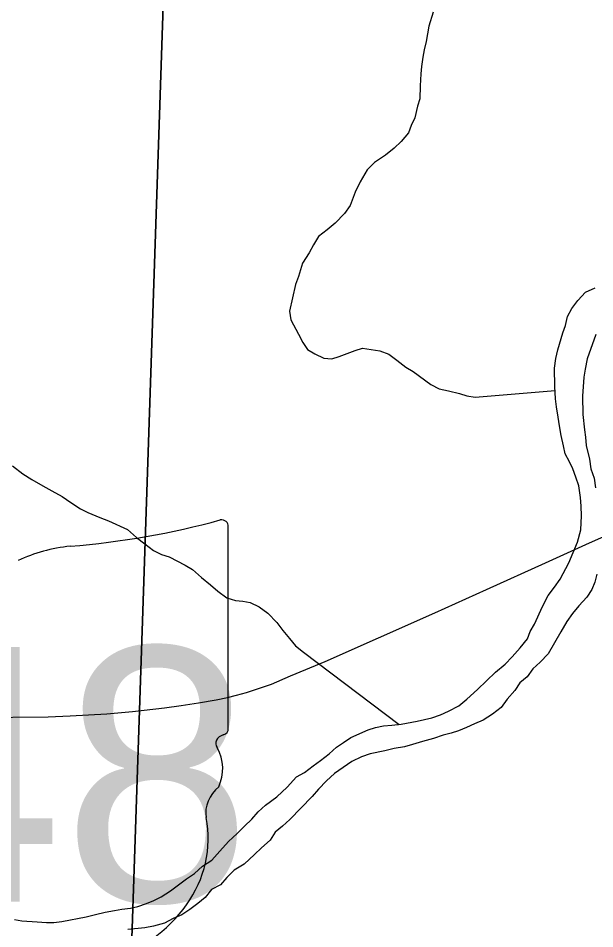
# Model space of a CAD drawing. Extents: x -3.3 to 34, y 0 to 56.8.
# Drawn here: x -1.3906 to -1.092, y 31.8247 to 32.2966 of the extents above; entities that cross this region are included whole.
import ezdxf

# ---------------------------------------------------------------- set-up
doc = ezdxf.new("R2010")
doc.units = 0
for name, color, linetype in [('GM_X_Corporation', 7, 'Continuous'), ('GM_X_Major_River', 7, 'Continuous'), ('GM_X_State_Route', 7, 'Continuous'), ('GM_X_State_Shield', 7, 'Continuous'), ('GT_Project_Soil_Layers', 7, 'Continuous')]:
    doc.layers.add(name, color=color, linetype=linetype)

msp = doc.modelspace()

# ---------------------------------------------------------------- linework, layer by layer
at = {"layer": 'GM_X_Corporation'}
for points in [[(-2.31978, 32.74649), (-1.30168, 32.71458), (-1.33537, 31.71163), (-2.35994, 31.74572)], [(-1.30168, 32.71458), (-0.28775, 32.6826), (-0.3225, 31.67471), (-1.33537, 31.71163)]]:
    msp.add_lwpolyline(points, close=True, dxfattribs=at)
at = {"layer": 'GM_X_Major_River'}
for points in [[(-1.10099, 32.02502), (-1.09919, 32.0315), (-1.09891, 32.03872), (-1.09897, 32.04365), (-1.09942, 32.0482), (-1.10026, 32.05427), (-1.10184, 32.0588), (-1.10341, 32.06296), (-1.10498, 32.06673), (-1.10731, 32.07087), (-1.10813, 32.07504), (-1.10934, 32.08034), (-1.11016, 32.08527), (-1.11098, 32.08981), (-1.11181, 32.09511), (-1.11225, 32.09928), (-1.11272, 32.10573), (-1.11285, 32.11523), (-1.11216, 32.12017), (-1.11108, 32.12474), (-1.10855, 32.13351), (-1.10708, 32.13733), (-1.10601, 32.1419), (-1.10379, 32.14611), (-1.10081, 32.15033), (-1.0967, 32.15457), (-1.0918, 32.15691)], [(-1.09147, 32.13261), (-1.09585, 32.12002), (-1.09691, 32.11469), (-1.09762, 32.1105), (-1.09824, 32.10062), (-1.09811, 32.09113), (-1.09724, 32.08317), (-1.09681, 32.07938), (-1.09637, 32.0752), (-1.09476, 32.06801), (-1.09393, 32.06309), (-1.09235, 32.05817), (-1.09152, 32.05325)], [(-1.39258, 31.82956), (-1.38878, 31.82885), (-1.38081, 31.82821), (-1.37587, 31.8279), (-1.37208, 31.82795), (-1.36792, 31.82839), (-1.35543, 31.83084), (-1.35052, 31.83205), (-1.34561, 31.83326), (-1.34069, 31.83409), (-1.33691, 31.8349), (-1.33237, 31.83534), (-1.32859, 31.83616), (-1.32406, 31.83774), (-1.32029, 31.83931), (-1.31652, 31.84126), (-1.31163, 31.84437), (-1.30338, 31.85056), (-1.29924, 31.85327), (-1.29512, 31.85713), (-1.29024, 31.86023), (-1.28613, 31.86485), (-1.28165, 31.86985), (-1.27715, 31.87409), (-1.27341, 31.87794), (-1.26967, 31.88141), (-1.26631, 31.88525), (-1.26256, 31.88872), (-1.25656, 31.89298), (-1.25132, 31.89799), (-1.24646, 31.90337), (-1.24232, 31.90571), (-1.23782, 31.90919), (-1.23406, 31.9119), (-1.22956, 31.91538), (-1.22581, 31.91885), (-1.22206, 31.92118), (-1.2183, 31.92389), (-1.20925, 31.92782), (-1.20548, 31.92901), (-1.20132, 31.92983), (-1.19715, 31.93026), (-1.19223, 31.93071), (-1.18391, 31.93235), (-1.17635, 31.93397), (-1.17182, 31.93555), (-1.16767, 31.93751), (-1.1624, 31.94024), (-1.15828, 31.94372), (-1.15266, 31.94873), (-1.1433, 31.9576), (-1.13843, 31.96184), (-1.13469, 31.96569), (-1.13058, 31.9703), (-1.12685, 31.97491), (-1.12539, 31.97873), (-1.12317, 31.98256), (-1.11912, 31.99173), (-1.11617, 31.99746), (-1.11281, 32.00169), (-1.10983, 32.00591), (-1.1054, 32.01432), (-1.10099, 32.02502)], [(-1.09091, 32.00845), (-1.09199, 32.00426), (-1.09345, 32.00044), (-1.09606, 31.99661), (-1.10017, 31.992), (-1.10352, 31.98815), (-1.1065, 31.98393), (-1.10946, 31.97857), (-1.11613, 31.96709), (-1.12024, 31.96286), (-1.12399, 31.95939), (-1.12696, 31.95517), (-1.13071, 31.95208), (-1.13331, 31.94824), (-1.13742, 31.94363), (-1.1404, 31.93941), (-1.1449, 31.93593), (-1.14979, 31.93283), (-1.15431, 31.93086), (-1.15846, 31.92891), (-1.1626, 31.92733), (-1.16638, 31.92614), (-1.17053, 31.92494), (-1.17544, 31.92335), (-1.18111, 31.92175), (-1.1864, 31.92016), (-1.19055, 31.91896), (-1.19585, 31.91813), (-1.20076, 31.91692), (-1.20832, 31.9153), (-1.21285, 31.91372), (-1.21775, 31.91137), (-1.22677, 31.90517), (-1.23088, 31.90131), (-1.235, 31.89708), (-1.23836, 31.89323), (-1.24995, 31.8813), (-1.25369, 31.87783), (-1.25744, 31.87474), (-1.26004, 31.87053), (-1.26454, 31.86667), (-1.26828, 31.8632), (-1.27352, 31.85819), (-1.27879, 31.85508), (-1.28253, 31.85123), (-1.28589, 31.84739), (-1.29041, 31.84504), (-1.29376, 31.84082), (-1.29751, 31.83773), (-1.30164, 31.83464), (-1.30578, 31.83192), (-1.3103, 31.82996), (-1.31482, 31.82762), (-1.32048, 31.82602), (-1.32502, 31.82519)], [(-1.32502, 31.82519), (-1.33373, 31.82431)]]:
    msp.add_lwpolyline(points, dxfattribs=at)
at = {"layer": 'GM_X_State_Route'}
msp.add_lwpolyline([(-1.41208, 31.93423), (-1.37502, 31.93457), (-1.36366, 31.93501), (-1.34475, 31.93616), (-1.33135, 31.93731), (-1.31483, 31.93912), (-1.30612, 31.94035), (-1.29716, 31.94175), (-1.28803, 31.94339), (-1.2822, 31.94454), (-1.2775, 31.94569), (-1.2724, 31.9471), (-1.26608, 31.94915), (-1.25943, 31.95153), (-1.24948, 31.95572), (-1.23158, 31.96327), (-1.20403, 31.9755), (-1.17479, 31.98848), (-1.14804, 32.00054), (-1.11746, 32.01433), (-1.09464, 32.02462), (-1.08293, 32.02983)], dxfattribs=at)
at = {"layer": 'GM_X_State_Shield'}
for p, q in [((-1.28179, 31.92853), (-1.28179, 32.03321)), ((-1.28182, 31.92855), (-1.28179, 31.92853))]:
    msp.add_line(p, q, dxfattribs=at)
for centre, major_axis, start_param, end_param in [((-1.39919, 32.30108), (0.34952, 0), 4.814394, 5.042369), ((-1.28545, 32.03365), (0.00367, 0), 6.141152, 7.989035), ((-1.35461, 31.96713), (0.07032, 0), 1.699011, 2.107814), ((-1.28571, 31.92812), (0.00393, 0), 5.05454, 6.418171), ((-1.28264, 31.92084), (0.00568, 0), 1.883978, 3.671073), ((-1.31876, 31.90761), (0.03409, 0), 5.934695, 6.695948), ((-1.26865, 31.88472), (0.0248, 0), 2.387724, 3.262537), ((-1.37961, 31.8714), (0.08742, 0), 5.101752, 6.440018)]:
    msp.add_ellipse(centre, major_axis=major_axis, ratio=0.8, start_param=start_param, end_param=end_param, dxfattribs=at)
at = {"layer": 'GT_Project_Soil_Layers'}
for points in [[(-1.17567, 32.29967), (-1.17784, 32.29242), (-1.17925, 32.28443), (-1.18033, 32.28023), (-1.18104, 32.27642), (-1.18173, 32.27148), (-1.18205, 32.26768), (-1.18235, 32.2616), (-1.18263, 32.25476), (-1.18372, 32.25094), (-1.18515, 32.24485), (-1.187, 32.24102), (-1.18846, 32.23721), (-1.19219, 32.2326), (-1.19594, 32.22913), (-1.20044, 32.22565), (-1.20607, 32.22177), (-1.20981, 32.21792), (-1.21352, 32.21179), (-1.2161, 32.20644), (-1.21866, 32.19957), (-1.22163, 32.19535), (-1.2265, 32.19034), (-1.23062, 32.18687), (-1.23512, 32.18339), (-1.23772, 32.17917), (-1.23994, 32.17496), (-1.24327, 32.1696), (-1.24546, 32.16274)], [(-1.24546, 32.16274), (-1.24692, 32.15854), (-1.25014, 32.14482), (-1.24932, 32.14028), (-1.24542, 32.13274), (-1.24309, 32.12859), (-1.24077, 32.12483), (-1.23694, 32.1226), (-1.23236, 32.12039), (-1.22819, 32.12007), (-1.22441, 32.12126), (-1.22026, 32.12284), (-1.21611, 32.12441), (-1.21234, 32.12561), (-1.20322, 32.12421), (-1.19864, 32.12238), (-1.19443, 32.1194), (-1.18983, 32.11567), (-1.18601, 32.11344), (-1.17681, 32.10674), (-1.17261, 32.10452), (-1.16767, 32.10345), (-1.16196, 32.10201), (-1.15816, 32.10092), (-1.15397, 32.10022), (-1.11256, 32.10364)], [(-1.39351, 32.06459), (-1.38815, 32.06049), (-1.38356, 32.05751), (-1.37782, 32.05417), (-1.37324, 32.05158)], [(-1.37324, 32.05158), (-1.36789, 32.04862), (-1.3633, 32.04564), (-1.35832, 32.0423), (-1.35451, 32.04045), (-1.3484, 32.03788), (-1.34383, 32.03604), (-1.33391, 32.03163), (-1.3293, 32.02751), (-1.32509, 32.02416), (-1.32049, 32.0208), (-1.31629, 32.01858), (-1.31248, 32.0175), (-1.30408, 32.01306), (-1.30026, 32.01083), (-1.29565, 32.00672), (-1.29105, 32.00299), (-1.28721, 31.99963), (-1.28262, 31.99627), (-1.27805, 31.99482), (-1.27425, 31.99449), (-1.27045, 31.99378), (-1.26587, 31.99157), (-1.26127, 31.98822), (-1.25665, 31.98335), (-1.25356, 31.97921), (-1.25009, 31.97508), (-1.24701, 31.97133), (-1.24279, 31.96797), (-1.19322, 31.93062)]]:
    msp.add_lwpolyline(points, dxfattribs=at)

# ---------------------------------------------------------------- texts
at = {"layer": 'GM_X_State_Shield'}
msp.add_text('148', height=0.131836, dxfattribs=at).set_placement((-1.56376, 31.8388))

doc.saveas('drawing.dxf')
